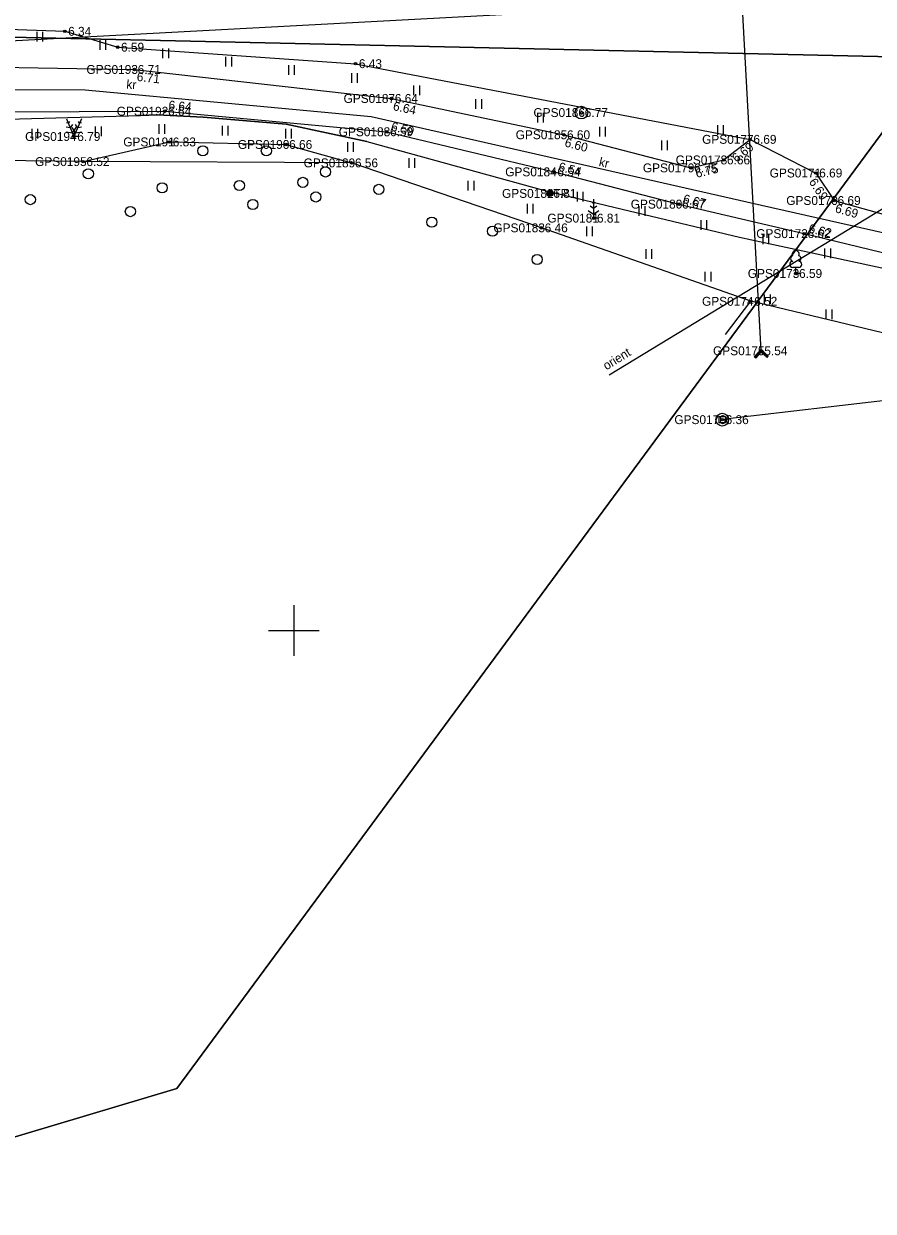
# Model space of a CAD drawing. Extents: x 597961 to 601397, y 6602961 to 6613501.
# Drawn here: x 599928.7 to 599995.6, y 6606604.3 to 6606697.8 of the extents above; entities that cross this region are included whole.
import ezdxf

# ---------------------------------------------------------------- set-up
doc = ezdxf.new("R2010")
doc.units = 0
for name, color, linetype in [('AED', 7, 'Continuous'), ('DKAEV', 7, 'Continuous'), ('DTRASS', 7, 'Continuous'), ('HALJASTUS', 7, 'Continuous'), ('KAEV', 7, 'Continuous'), ('KORGUS-EH2000', 7, 'Continuous'), ('MOOTKORG-EH2000', 7, 'Continuous'), ('MOOTMPUNKT', 7, 'Continuous'), ('MOOTNR', 7, 'Continuous'), ('MOOTPIIR', 7, 'Continuous'), ('MPKAABEL', 7, 'Continuous'), ('PIIR', 7, 'Continuous'), ('POST', 7, 'Continuous'), ('PUU', 7, 'Continuous'), ('TEE', 7, 'Continuous'), ('Tee Muu tee Kruuskate', 7, 'Continuous'), ('VORK', 7, 'Continuous'), ('VTRASS', 7, 'Continuous')]:
    doc.layers.add(name, color=color, linetype=linetype)

msp = doc.modelspace()

# ---------------------------------------------------------------- linework, layer by layer
at = {"layer": 'AED'}
msp.add_lwpolyline([(599983.997, 6606673.31), (599986.002, 6606675.91), (599969.494, 6606681.696), (599954.544, 6606686.808), (599933.385, 6606686.909), (599915.303, 6606687.129)], dxfattribs=at)
at = {"layer": 'DKAEV'}
for p, q in [((599983.503, 6606666.344), (599983.503, 6606666.844)), ((599983.503, 6606666.844), (599984.003, 6606666.844)), ((599984.003, 6606666.844), (599984.003, 6606666.344)), ((599984.003, 6606666.344), (599983.503, 6606666.344))]:
    msp.add_line(p, q, dxfattribs=at)
msp.add_circle((599983.752, 6606666.594), 0.5, dxfattribs=at)
at = {"layer": 'DTRASS'}
for p, q in [((599990.917, 6606699.797), (599881.809, 6606693.934)), ((599986.801, 6606672.016), (599985.325, 6606699.497)), ((600075.298, 6606677.322), (599983.752, 6606666.594)), ((599986.796, 6606672.116), (599986.276, 6606671.537)), ((599986.382, 6606671.442), (599986.276, 6606671.537)), ((599986.307, 6606671.509), (599986.29, 6606671.553)), ((599986.349, 6606671.472), (599986.309, 6606671.574)), ((599986.385, 6606671.446), (599986.327, 6606671.595)), ((599986.801, 6606672.016), (599986.329, 6606671.49)), ((599986.404, 6606671.467), (599986.346, 6606671.616)), ((599986.423, 6606671.488), (599986.365, 6606671.637)), ((599986.807, 6606671.915), (599986.382, 6606671.442)), ((599986.442, 6606671.509), (599986.384, 6606671.657)), ((599986.46, 6606671.53), (599986.402, 6606671.678)), ((599986.479, 6606671.551), (599986.421, 6606671.699)), ((599986.498, 6606671.571), (599986.44, 6606671.72)), ((599986.516, 6606671.592), (599986.458, 6606671.741)), ((599986.535, 6606671.613), (599986.477, 6606671.761)), ((599986.554, 6606671.634), (599986.496, 6606671.782)), ((599986.572, 6606671.655), (599986.514, 6606671.803)), ((599986.591, 6606671.675), (599986.533, 6606671.824)), ((599986.61, 6606671.696), (599986.552, 6606671.845)), ((599986.629, 6606671.717), (599986.571, 6606671.866)), ((599986.647, 6606671.738), (599986.589, 6606671.886)), ((599986.666, 6606671.759), (599986.608, 6606671.907)), ((599986.685, 6606671.78), (599986.627, 6606671.928)), ((599986.703, 6606671.8), (599986.645, 6606671.949)), ((599986.722, 6606671.821), (599986.664, 6606671.97)), ((599986.741, 6606671.842), (599986.683, 6606671.991)), ((599986.76, 6606671.863), (599986.702, 6606672.011)), ((599986.778, 6606671.884), (599986.72, 6606672.032)), ((599986.797, 6606671.905), (599986.739, 6606672.053)), ((599986.827, 6606671.897), (599986.758, 6606672.074)), ((599986.868, 6606671.86), (599986.776, 6606672.095)), ((599986.909, 6606671.823), (599986.795, 6606672.116)), ((599987.375, 6606671.596), (599986.796, 6606672.116)), ((599987.327, 6606671.543), (599986.801, 6606672.016)), ((599987.28, 6606671.49), (599986.807, 6606671.915)), ((599986.951, 6606671.786), (599986.835, 6606672.081)), ((599986.992, 6606671.749), (599986.877, 6606672.044)), ((599987.033, 6606671.712), (599986.918, 6606672.007)), ((599987.075, 6606671.675), (599986.959, 6606671.969)), ((599987.116, 6606671.638), (599987.001, 6606671.932)), ((599987.157, 6606671.601), (599987.042, 6606671.895)), ((599987.199, 6606671.563), (599987.083, 6606671.858)), ((599987.24, 6606671.526), (599987.125, 6606671.821)), ((599987.28, 6606671.491), (599987.166, 6606671.784)), ((599987.299, 6606671.512), (599987.207, 6606671.747)), ((599987.318, 6606671.533), (599987.249, 6606671.71)), ((599987.28, 6606671.49), (599987.375, 6606671.596)), ((599987.337, 6606671.554), (599987.29, 6606671.672)), ((599987.355, 6606671.575), (599987.331, 6606671.635))]:
    msp.add_line(p, q, dxfattribs=at)
at = {"layer": 'HALJASTUS'}
for p, q in [((599929.742, 6606697.131), (599929.742, 6606696.37)), ((599930.197, 6606697.131), (599930.197, 6606696.37)), ((599934.697, 6606696.461), (599934.697, 6606695.7)), ((599935.152, 6606696.461), (599935.152, 6606695.7)), ((599939.654, 6606695.808), (599939.654, 6606695.047)), ((599940.11, 6606695.808), (599940.11, 6606695.047)), ((599944.612, 6606695.161), (599944.612, 6606694.4)), ((599945.067, 6606695.161), (599945.067, 6606694.4)), ((599949.57, 6606694.513), (599949.57, 6606693.752)), ((599950.025, 6606694.513), (599950.025, 6606693.752)), ((599954.528, 6606693.866), (599954.528, 6606693.105)), ((599954.983, 6606693.866), (599954.983, 6606693.105)), ((599959.431, 6606692.902), (599959.431, 6606692.141)), ((599959.886, 6606692.902), (599959.886, 6606692.141)), ((599964.312, 6606691.821), (599964.312, 6606691.06)), ((599964.767, 6606691.821), (599964.767, 6606691.06)), ((599969.194, 6606690.74), (599969.194, 6606689.979)), ((599969.649, 6606690.74), (599969.649, 6606689.979)), ((599929.351, 6606689.481), (599929.351, 6606688.72)), ((599929.806, 6606689.481), (599929.806, 6606688.72)), ((599934.347, 6606689.676), (599934.347, 6606688.915)), ((599934.802, 6606689.676), (599934.802, 6606688.915)), ((599939.343, 6606689.87), (599939.343, 6606689.109)), ((599939.798, 6606689.87), (599939.798, 6606689.109)), ((599944.338, 6606689.739), (599944.338, 6606688.978)), ((599944.793, 6606689.739), (599944.793, 6606688.978)), ((599949.332, 6606689.5), (599949.332, 6606688.739)), ((599949.787, 6606689.5), (599949.787, 6606688.739)), ((599974.076, 6606689.659), (599974.076, 6606688.897)), ((599974.531, 6606689.659), (599974.531, 6606688.897)), ((599983.368, 6606689.773), (599983.368, 6606689.012)), ((599983.823, 6606689.773), (599983.823, 6606689.012)), ((599954.217, 6606688.453), (599954.217, 6606687.692)), ((599954.672, 6606688.453), (599954.672, 6606687.692)), ((599978.957, 6606688.577), (599978.957, 6606687.816)), ((599979.412, 6606688.577), (599979.412, 6606687.816)), ((599959.041, 6606687.175), (599959.041, 6606686.414)), ((599959.496, 6606687.175), (599959.496, 6606686.414)), ((599963.709, 6606685.384), (599963.709, 6606684.623)), ((599964.164, 6606685.384), (599964.164, 6606684.623)), ((599972.312, 6606684.52), (599972.312, 6606683.759)), ((599972.767, 6606684.52), (599972.767, 6606683.759)), ((599968.377, 6606683.593), (599968.377, 6606682.832)), ((599968.832, 6606683.593), (599968.832, 6606682.832)), ((599977.186, 6606683.405), (599977.186, 6606682.644)), ((599977.641, 6606683.405), (599977.641, 6606682.644)), ((599973.045, 6606681.802), (599973.045, 6606681.041)), ((599973.5, 6606681.802), (599973.5, 6606681.041)), ((599982.06, 6606682.291), (599982.06, 6606681.529)), ((599982.516, 6606682.291), (599982.516, 6606681.529)), ((599986.935, 6606681.176), (599986.935, 6606680.415)), ((599987.39, 6606681.176), (599987.39, 6606680.415)), ((599977.714, 6606680.011), (599977.714, 6606679.25)), ((599978.169, 6606680.011), (599978.169, 6606679.25)), ((599991.809, 6606680.061), (599991.809, 6606679.3)), ((599992.264, 6606680.061), (599992.264, 6606679.3)), ((599982.382, 6606678.22), (599982.382, 6606677.459)), ((599982.837, 6606678.22), (599982.837, 6606677.459)), ((599987.057, 6606676.452), (599987.057, 6606675.691)), ((599987.512, 6606676.452), (599987.512, 6606675.691)), ((599991.915, 6606675.268), (599991.915, 6606674.507)), ((599992.37, 6606675.268), (599992.37, 6606674.507))]:
    msp.add_line(p, q, dxfattribs=at)
msp.add_lwpolyline([(599933.385, 6606686.909), (599940.192, 6606688.458), (599949.36, 6606688.26), (599954.544, 6606686.808)], dxfattribs=at)
for centre in [(599942.826, 6606687.757), (599947.826, 6606687.757), (599933.799, 6606685.945), (599952.484, 6606686.098), (599939.618, 6606684.839), (599945.7, 6606685.035), (599950.694, 6606685.277), (599929.23, 6606683.915), (599951.726, 6606684.126), (599956.689, 6606684.726), (599937.11, 6606682.975), (599946.762, 6606683.527), (599960.863, 6606682.136), (599965.644, 6606681.437), (599969.168, 6606679.203)]:
    msp.add_circle(centre, 0.4, dxfattribs=at)
at = {"layer": 'KAEV'}
msp.add_circle((599972.651, 6606690.771), 0.5, dxfattribs=at)
at = {"layer": 'KORGUS-EH2000'}
for centre in [(599931.949, 6606697.167), (599936.113, 6606695.92), (599954.855, 6606694.62), (599937.428, 6606694.166), (599957.688, 6606691.881), (599939.819, 6606690.878), (599957.309, 6606689.258), (599971.252, 6606689.025), (599940.192, 6606688.458), (599949.36, 6606688.26), (599985.939, 6606688.663), (599933.385, 6606686.909), (599954.544, 6606686.808), (599970.497, 6606686.099), (599981.272, 6606686.415), (599991.124, 6606686.013), (599980.317, 6606683.562), (599992.571, 6606683.847), (599969.494, 6606681.696), (599990.206, 6606681.24), (599986.002, 6606675.91), (599983.752, 6606666.594)]:
    msp.add_circle(centre, 0.1, dxfattribs=at)
at = {"layer": 'MOOTMPUNKT'}
for centre in [(599931.949, 6606697.167), (599936.113, 6606695.92), (599954.855, 6606694.62), (599937.428, 6606694.166), (599957.688, 6606691.881), (599939.819, 6606690.878), (599972.651, 6606690.771), (599932.668, 6606688.882), (599957.309, 6606689.258), (599971.252, 6606689.025), (599940.192, 6606688.458), (599949.36, 6606688.26), (599985.939, 6606688.663), (599983.857, 6606687.041), (599933.385, 6606686.909), (599954.544, 6606686.808), (599970.497, 6606686.099), (599981.272, 6606686.415), (599991.124, 6606686.013), (599970.174, 6606684.407), (599980.317, 6606683.562), (599992.571, 6606683.847), (599973.611, 6606682.462), (599969.494, 6606681.696), (599990.206, 6606681.24), (599989.538, 6606678.103), (599986.002, 6606675.91), (599986.801, 6606672.016), (599983.752, 6606666.594)]:
    msp.add_circle(centre, 0.1, dxfattribs=at)
at = {"layer": 'MOOTPIIR'}
for points in [[(599731.811, 6606694.596), (599769.462, 6606695.679), (599794.652, 6606696.925), (599815.896, 6606696.972), (599905.167, 6606698.016), (599908.374, 6606697.819), (599910.72, 6606697.875), (599917.723, 6606697.775), (599923.703, 6606697.48), (599931.949, 6606697.167), (599936.113, 6606695.92), (599954.855, 6606694.62), (599985.939, 6606688.663), (599991.124, 6606686.013), (599992.571, 6606683.847), (600002.078, 6606681.201), (600023.078, 6606676.359), (600044.013, 6606671.807), (600063.213, 6606667.558), (600088.582, 6606662.33), (600118.676, 6606655.882), (600137.066, 6606650.993), (600159.358, 6606644.735)], [(600279.794, 6606612.053), (600120.433, 6606643.624), (599986.002, 6606675.91), (599969.494, 6606681.696), (599954.544, 6606686.808), (599933.385, 6606686.909), (599915.303, 6606687.129), (599909.106, 6606687.141), (599901.64, 6606691.458), (599852.327, 6606690.432), (599836.268, 6606690.564), (599786.003, 6606688.487), (599711.496, 6606685.996)]]:
    msp.add_lwpolyline(points, dxfattribs=at)
at = {"layer": 'MPKAABEL'}
msp.add_line((599972.717, 6606683.931), (599974.66, 6606683.464), dxfattribs=at)
for points in [[(599924.548, 6606690.173), (599937.911, 6606690.54), (599939.216, 6606690.6), (599942.837, 6606690.407), (599949.384, 6606689.853), (599955.735, 6606688.482), (599969.662, 6606684.666), (599972.717, 6606683.931), (599974.66, 6606683.464), (599985.1, 6606680.955), (599987.055, 6606680.534), (599999.364, 6606677.883), (600014.189, 6606674.524), (600029.308, 6606671.049), (600043.896, 6606667.589), (600059.465, 6606664), (600074.569, 6606660.686), (600089.643, 6606657.132), (600104.15, 6606654.161), (600118.428, 6606651.147), (600132.835, 6606647.786), (600146.514, 6606644.223)], [(599955.735, 6606688.482), (599949.384, 6606689.853), (599942.837, 6606690.407), (599939.216, 6606690.6), (599937.911, 6606690.54)]]:
    msp.add_lwpolyline(points, dxfattribs=at)
at = {"layer": 'PIIR'}
for points in [[(599915.91, 6606754.89), (599915.94, 6606757.16), (599916.61, 6606757.18), (599927.08, 6606758.05), (599955.74, 6606759.81), (599981.97, 6606761.29), (600020.81, 6606763.33), (600032.2, 6606764.11), (600033.99, 6606765.01), (600035, 6606766.43), (600035.86, 6606768.73), (600036.43, 6606771.1), (600036.99, 6606774.47), (600035.68, 6606761.35), (600029.75, 6606694.44), (600000.71, 6606695.08), (599913.57, 6606697.03)], [(599792.51, 6606693.74), (599905.97, 6606696.72), (599913.57, 6606697.03), (600000.71, 6606695.08), (599940.76, 6606613.94), (599835.75, 6606582.57)], [(600000.71, 6606695.08), (600029.75, 6606694.44), (600124.89, 6606692.41), (600129.09, 6606627.75), (599772.82, 6606387.45), (599768.65, 6606384.64), (599684.41, 6606444.57), (599700.06, 6606463.89), (599727.93, 6606499.61), (599683.79, 6606685.05), (599683.48, 6606690.63), (599792.51, 6606693.74), (599835.75, 6606582.57), (599940.76, 6606613.94)]]:
    msp.add_lwpolyline(points, close=True, dxfattribs=at)
at = {"layer": 'POST'}
for radius in [0.25, 0.225, 0.2, 0.175, 0.15, 0.125, 0.1, 0.075, 0.05, 0.025]:
    msp.add_circle((599970.174, 6606684.407), radius, dxfattribs=at)
at = {"layer": 'PUU'}
for p, q in [((599932.221, 6606689.942), (599932.074, 6606689.97)), ((599932.085, 6606690.265), (599932.668, 6606688.882)), ((599932.304, 6606690.067), (599932.221, 6606689.942)), ((599933.25, 6606690.265), (599932.668, 6606688.882)), ((599933.114, 6606689.942), (599933.032, 6606690.067)), ((599933.261, 6606689.97), (599933.114, 6606689.942)), ((599932.048, 6606689.261), (599932.549, 6606689.165)), ((599932.376, 6606689.573), (599932.062, 6606689.634)), ((599932.553, 6606689.841), (599932.376, 6606689.573)), ((599932.505, 6606689.59), (599932.787, 6606689.165)), ((599932.549, 6606689.165), (599932.83, 6606689.59)), ((599932.959, 6606689.573), (599932.782, 6606689.841)), ((599932.787, 6606689.165), (599933.287, 6606689.261)), ((599933.273, 6606689.634), (599932.959, 6606689.573)), ((599933.028, 6606688.882), (599932.668, 6606688.882)), ((599973.611, 6606683.212), (599973.344, 6606683.389)), ((599973.611, 6606683.611), (599973.486, 6606683.694)), ((599973.611, 6606683.962), (599973.611, 6606682.462)), ((599973.735, 6606683.694), (599973.611, 6606683.611)), ((599973.877, 6606683.389), (599973.611, 6606683.212)), ((599973.186, 6606683.051), (599973.611, 6606682.768)), ((599973.611, 6606682.768), (599974.035, 6606683.051)), ((599973.971, 6606682.462), (599973.611, 6606682.462)), ((599989.778, 6606678.578), (599989.298, 6606678.578)), ((599989.538, 6606678.103), (599989.538, 6606678.578)), ((599989.918, 6606678.103), (599989.538, 6606678.103))]:
    msp.add_line(p, q, dxfattribs=at)
for centre, radius, start, end in [((599989.538, 6606679.623), 0.277, 332.5799, 207.4201), ((599989.301, 6606678.816), 0.238, 90.0016, 269.3953), ((599989.368, 6606679.276), 0.233, 109.02174, 253.14154), ((599989.708, 6606679.276), 0.233, 286.85082, 70.98591), ((599989.776, 6606678.816), 0.238, 270.6047, 89.9984)]:
    msp.add_arc(centre, radius, start, end, dxfattribs=at)
at = {"layer": 'TEE'}
for points in [[(599923.703, 6606697.48), (599925.286, 6606694.364), (599937.428, 6606694.166), (599957.688, 6606691.881), (599971.252, 6606689.025), (599981.272, 6606686.415), (599983.857, 6606687.041), (599985.939, 6606688.663)], [(599908.42, 6606685.381), (599908.42, 6606687.365), (599909.693, 6606689.696), (599912.78, 6606690.771), (599939.819, 6606690.878), (599957.309, 6606689.258), (599970.497, 6606686.099), (599980.317, 6606683.562), (599990.206, 6606681.24), (600001.353, 6606678.544), (600022.26, 6606673.752), (600043.177, 6606668.867), (600062.324, 6606664.863), (600087.949, 6606659.446), (600118.109, 6606652.743), (600136.036, 6606647.89), (600158.438, 6606641.726)], [(599991.124, 6606686.013), (599992.571, 6606683.847), (600002.078, 6606681.201), (600023.078, 6606676.359), (600044.013, 6606671.807), (600063.213, 6606667.558), (600088.582, 6606662.33), (600118.676, 6606655.882), (600137.066, 6606650.993), (600159.358, 6606644.735), (600182.41, 6606639.299), (600201.694, 6606635.3), (600226.607, 6606630.67), (600254.856, 6606623.929), (600276.492, 6606619.934), (600298.914, 6606615.339), (600324.764, 6606609.841), (600342.805, 6606606.541), (600346.714, 6606606.783), (600349.753, 6606607.301)]]:
    msp.add_lwpolyline(points, dxfattribs=at)
at = {"layer": 'Tee Muu tee Kruuskate'}
msp.add_lwpolyline([(600118.222, 6606653.385), (600098.02, 6606657.55), (600000, 6606680.481), (599986.85, 6606683.46), (599956.09, 6606690.44), (599933.55, 6606692.531), (599908.46, 6606692.631)], dxfattribs=at)
at = {"layer": 'VORK'}
for p, q in [((599950, 6606652), (599950, 6606648)), ((599948, 6606650), (599952, 6606650))]:
    msp.add_line(p, q, dxfattribs=at)
at = {"layer": 'VTRASS'}
msp.add_line((600007.171, 6606689.75), (599974.84, 6606670.109), dxfattribs=at)

# ---------------------------------------------------------------- texts
at = {"layer": 'KAEV'}
msp.add_text('L', height=0.45, dxfattribs=at).set_placement((599972.538, 6606690.546))
at = {"layer": 'KORGUS-EH2000'}
for s, p in [(' 6.34', (599931.949, 6606696.817)), (' 6.59', (599936.113, 6606695.57)), (' 6.43', (599954.855, 6606694.27)), (' 6.83', (599940.192, 6606688.108)), (' 6.66', (599949.36, 6606687.91)), (' 6.52', (599933.385, 6606686.559)), (' 6.56', (599954.544, 6606686.458)), (' 6.46', (599969.494, 6606681.346)), (' 6.52', (599986.002, 6606675.56)), (' 6.36', (599983.752, 6606666.244))]:
    msp.add_text(s, height=0.7, dxfattribs=at).set_placement(p)
for s, rotation, p in [(' 6.71', 353.56528, (599937.33, 6606693.297)), (' 6.64', 354.70995, (599939.835, 6606691.052)), (' 6.64', 348.10874, (599957.508, 6606691.025)), (' 6.59', 346.53086, (599957.35, 6606689.428)), (' 6.60', 345.39887, (599971.031, 6606688.178)), (' 6.69', 37.91554, (599984.656, 6606686.647)), (' 6.54', 345.51259, (599970.541, 6606686.269)), (' 6.75', 13.61786, (599981.478, 6606685.564)), (' 6.69', 303.74864, (599990.396, 6606685.526)), (' 6.67', 346.7868, (599980.357, 6606683.732)), (' 6.69', 344.44826, (599992.336, 6606683.004)), (' 6.62', 346.40312, (599990.247, 6606681.41))]:
    msp.add_text(s, height=0.7, rotation=rotation, dxfattribs=at).set_placement(p)
at = {"layer": 'MOOTKORG-EH2000'}
for s, p in [(' 6.34', (599931.949, 6606696.817)), (' 6.59', (599936.113, 6606695.57)), (' 6.43', (599954.855, 6606694.27)), (' 6.71', (599937.428, 6606693.816)), (' 6.64', (599957.688, 6606691.531)), (' 6.64', (599939.819, 6606690.527)), (' 6.77', (599972.651, 6606690.421)), (' 6.79', (599932.668, 6606688.532)), (' 6.59', (599957.309, 6606688.908)), (' 6.60', (599971.252, 6606688.675)), (' 6.69', (599985.939, 6606688.313)), (' 6.83', (599940.192, 6606688.108)), (' 6.66', (599949.36, 6606687.91)), (' 6.52', (599933.385, 6606686.559)), (' 6.56', (599954.544, 6606686.458)), (' 6.66', (599983.857, 6606686.691)), (' 6.54', (599970.497, 6606685.749)), (' 6.75', (599981.272, 6606686.065)), (' 6.69', (599991.124, 6606685.663)), (' 6.81', (599970.174, 6606684.057)), (' 6.67', (599980.317, 6606683.212)), (' 6.69', (599992.571, 6606683.497)), (' 6.81', (599973.611, 6606682.111)), (' 6.46', (599969.494, 6606681.346)), (' 6.62', (599990.206, 6606680.89)), (' 6.59', (599989.538, 6606677.753)), (' 6.52', (599986.002, 6606675.56)), (' 5.54', (599986.801, 6606671.666)), (' 6.36', (599983.752, 6606666.244))]:
    msp.add_text(s, height=0.7, dxfattribs=at).set_placement(p)
at = {"layer": 'MOOTNR'}
for s, p in [('GPS0193 ', (599933.649, 6606693.816)), ('GPS0187 ', (599953.908, 6606691.531)), ('GPS0192 ', (599936.039, 6606690.527)), ('GPS0186 ', (599968.871, 6606690.421)), ('GPS0194 ', (599928.818, 6606688.532)), ('GPS0188 ', (599953.529, 6606688.908)), ('GPS0185 ', (599967.472, 6606688.675)), ('GPS0177 ', (599982.16, 6606688.313)), ('GPS0191 ', (599936.552, 6606688.108)), ('GPS0190 ', (599945.58, 6606687.91)), ('GPS0195 ', (599929.606, 6606686.559)), ('GPS0189 ', (599950.764, 6606686.458)), ('GPS0178 ', (599980.078, 6606686.691)), ('GPS0184 ', (599966.647, 6606685.749)), ('GPS0179 ', (599977.492, 6606686.065)), ('GPS0171 ', (599987.484, 6606685.663)), ('GPS0182 ', (599966.395, 6606684.057)), ('GPS0180 ', (599976.538, 6606683.212)), ('GPS0170 ', (599988.791, 6606683.497)), ('GPS0181 ', (599969.971, 6606682.111)), ('GPS0183 ', (599965.714, 6606681.346)), ('GPS0172 ', (599986.426, 6606680.89)), ('GPS0173 ', (599985.758, 6606677.753)), ('GPS0174 ', (599982.152, 6606675.56)), ('GPS0175 ', (599983.021, 6606671.666)), ('GPS0176 ', (599979.973, 6606666.244))]:
    msp.add_text(s, height=0.7, dxfattribs=at).set_placement(p)
at = {"layer": 'POST'}
msp.add_text(' TP', height=0.7, dxfattribs=at).set_placement((599970.174, 6606684.057))
at = {"layer": 'TEE'}
for rotation, p in [(355.18777, (599936.775, 6606692.669)), (346.52259, (599973.981, 6606686.577))]:
    msp.add_text('kr', height=0.7, rotation=rotation, dxfattribs=at).set_placement(p)
at = {"layer": 'VTRASS'}
msp.add_text('orient', height=0.7, rotation=31.67701, dxfattribs=at).set_placement((599974.619, 6606670.466))

doc.saveas('drawing.dxf')
